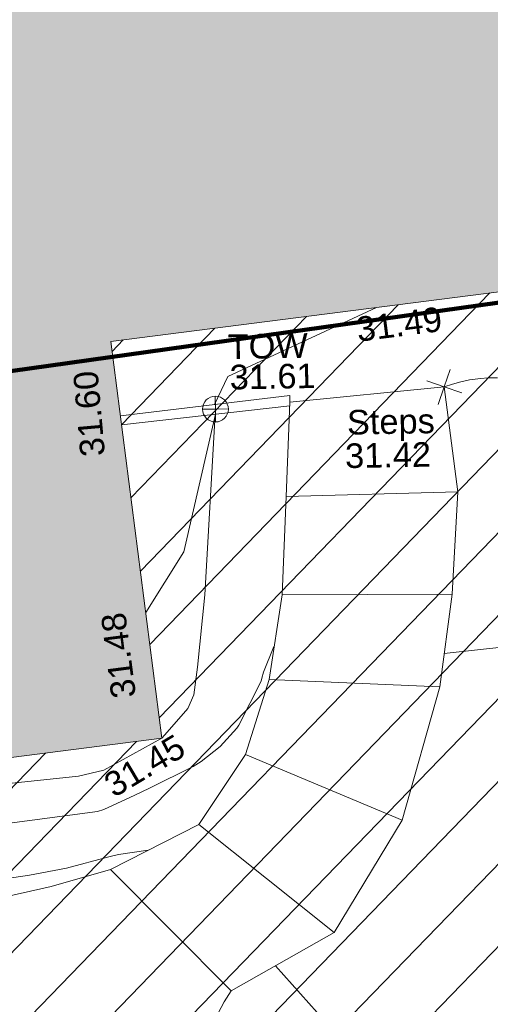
# Model space of a CAD drawing. Header units: millimetres. Extents: x -287732 to 520720, y -103372 to 287754.
# Tile 316 of 380: x 238464 to 245642, y 111216 to 126242. Entities that reach past the tile are written whole.
import ezdxf

# ---------------------------------------------------------------- set-up
doc = ezdxf.new("R2010")
doc.units = ezdxf.units.MM
doc.linetypes.add('IMPORT-HIDDEN2 _3_', pattern=[4762.5, 3175, -1587.5])
doc.linetypes.add('IMPORT-UG_ELEC_STREET LIGHTING_QLB2 _2_', pattern=[2700, 1500, -300.0000000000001, 0, -250, 150, -300.0000000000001, 0, -200])
for name, color, linetype, lineweight, true_color in [('00_TOPO_TOP_OF_WALL', 7, 'Continuous', 9, 0x666666), ('00_UAV_BUILDING_OUTLINE', 5, 'Continuous', 9, 0x0000ff), ('00_UAV_FOOTPATH', 7, 'Continuous', 9, 0xa50000), ('00_UAV_SLOPE_TOP', 40, 'Continuous', 9, 0xffbf00), ('00_UAV_STEPS', 7, 'Continuous', 9, 0x666666), ('00_UAV_TOP_OF_WALL', 7, 'Continuous', 9, 0x666666), ('00_UAV_WALL', 7, 'Continuous', 9, 0x7c00a5), ('01_DTM_CONTOUR_MNR', 7, 'Continuous', 9, 0xa5a552), ('12333-PUM-2D-U-0001-C01 - Rev2_REVIT IMPORT_dwg', 7, 'Continuous', 9, 0x767676), ('A_RHA_Line', 7, 'Continuous', 9, 0x00a600), ('PUM-CHAMBER EXTENTS', 6, 'IMPORT-HIDDEN2 _3_', 9, 0xff00ff)]:
    doc.layers.add(name, color=color, linetype=linetype, lineweight=lineweight, true_color=true_color)
doc.layers.add('A_RHA_Detail', color=7, linetype='Continuous', lineweight=9)
doc.styles.add('Swis721 Lt BT_2', font='swissl.ttf', dxfattribs={"height": 375})

# ---------------------------------------------------------------- blocks, each defined once
blk = doc.blocks.new('12333-PUM-2D-U-0001-C01 - Rev2_REVIT IMPORT_dwg_MSL_Node_Linework_1-2077247-Site Location Plan Proposed')
at = {"layer": '00_UAV_STEPS', "color": 254, "true_color": 0xcccccc, "flags": 128}
for points in [[(256.5421955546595, 704.8438894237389), (0, 0), (-704.8438894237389, 256.5421955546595)], [(704.8438894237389, -256.5421955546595), (0, 0), (-256.5421955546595, -704.8438894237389)]]:
    blk.add_lwpolyline(points, dxfattribs=at)
blk = doc.blocks.new('12333-PUM-2D-U-0001-C01 - Rev2_REVIT IMPORT_dwg_TOW-2077249-Site Location Plan Proposed')
at = {"layer": '00_TOPO_TOP_OF_WALL', "color": 254, "true_color": 0xcccccc, "flags": 128}
for points in [[(0, 525.0554400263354), (0, 0), (-525.0554401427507, 0)], [(525.0554401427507, 0), (0, 0), (0, -525.0554400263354)]]:
    blk.add_lwpolyline(points, dxfattribs=at)
at = {"layer": '00_TOPO_TOP_OF_WALL', "color": 254, "true_color": 0xcccccc}
blk.add_circle((0, 0), 525.0554401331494, dxfattribs=at)
blk = doc.blocks.new('12333-PUM-2D-U-0001-C01 - Rev2_REVIT IMPORT_dwg_MGS62954_T2_Galway_ITM_3d_Rev1-2077680-Site Location Plan Proposed')
at = {"layer": '00_UAV_FOOTPATH', "color": 254, "true_color": 0xcccccc, "flags": 128}
for points in [[(534145558.0830001, 725662608.0509999), (534145449.2815064, 725662443.9183617), (534145351.0006813, 725662273.277899)], [(534149779.7894892, 725671890.8749349), (534149647.3604454, 725671892.6223358), (534149515.0830001, 725671886.0510001), (534149483.6042022, 725671883.256283), (534149352.2379915, 725671866.4210899), (534149222.1880927, 725671841.3705641), (534149093.9677532, 725671808.203569), (534148968.0829999, 725671767.051)], [(534143750.083, 725664494.0510001), (534142838.7946016, 725664248.8224186), (534141999.0830001, 725664076.051), (534141065.0033631, 725663941.5934458), (534140124.3242592, 725663866.0525585), (534139180.7581191, 725663849.7264633), (534138813.7779952, 725663866.4470042), (534138238.0287673, 725663892.6795924), (534137988.0830001, 725663914.051)]]:
    blk.add_lwpolyline(points, dxfattribs=at)
at = {"layer": '00_UAV_SLOPE_TOP', "color": 254, "true_color": 0xcccccc, "flags": 128}
for points in [[(534145467.7202111, 725671410.0342509), (534145258.59, 725668660.9945), (534145129.59, 725667556.9945), (534145068.5900001, 725667137.9945), (534144970.5900001, 725666929.9944999), (534144650.7951443, 725666575.6746595), (534144567.2049743, 725666483.0601125)], [(534134363.0830001, 725670254.0510001), (534135358.5900002, 725669297.9944999), (534135602.5900002, 725668891.9945), (534135818.59, 725668343.9944999), (534136286.5900001, 725666840.9945), (534136660.1546111, 725665937.093559), (534136703.5900001, 725665831.9944999), (534136890.59, 725665553.9944999), (534137138.59, 725665390.9945), (534137434.59, 725665112.9945), (534137681.59, 725664828.9944999), (534137914.5900001, 725664642.9944999), (534138093.5900001, 725664609.9945), (534138274.59, 725664600.9944999), (534138504.59, 725664695.9945), (534138673.5900002, 725664991.9945), (534138822.59, 725665229.9945002), (534139216.59, 725665475.9944999), (534140247.5900001, 725665658.9945002), (534140673.0183083, 725665696.1283939), (534143283.59, 725665923.9945), (534143671.5900001, 725666011.9945), (534144567.2049743, 725666483.0601125)]]:
    blk.add_lwpolyline(points, dxfattribs=at)
at = {"layer": '00_UAV_STEPS', "color": 254, "true_color": 0xcccccc}
for p, q in [((534146525.083, 725670138.051), (534149148.0830001, 725670163.051)), ((534149035.0829999, 725668605.051), (534146442.083, 725668640.051)), ((534146218.0829999, 725667352.051), (534148820.0830001, 725667191.051)), ((534145838.0830001, 725666210.051), (534148210.0830001, 725665167.051)), ((534147144.0830001, 725663472.051), (534145106.083, 725665155.051))]:
    blk.add_line(p, q, dxfattribs=at)
at = {"layer": '00_UAV_STEPS', "color": 254, "true_color": 0xcccccc, "flags": 128}
blk.add_lwpolyline([(534148968.0829999, 725671767.051), (534149148.0830001, 725670163.051), (534149035.0829999, 725668605.051), (534148820.0830001, 725667191.051), (534148210.0830001, 725665167.051), (534147144.0830001, 725663472.051), (534145558.0830001, 725662608.0509999), (534143750.083, 725664494.051), (534145106.083, 725665155.051), (534145838.0830001, 725666210.051), (534146218.0829999, 725667352.051), (534146442.083, 725668640.051), (534146525.083, 725670138.051), (534146610.0830001, 725671573.0509999)], close=True, dxfattribs=at)
at = {"layer": '00_UAV_WALL', "color": 254, "true_color": 0xcccccc}
blk.add_line((534144036.850518, 725671272.3584529), (534146606.9196402, 725671519.6460423), dxfattribs=at)
at = {"layer": '00_UAV_WALL', "color": 254, "true_color": 0xcccccc, "flags": 128}
blk.add_lwpolyline([(534146610.0830001, 725671573.0509999), (534146610.0830001, 725671677.0510001), (534144021.1328675, 725671414.2946931)], dxfattribs=at)
at = {"layer": '01_DTM_CONTOUR_MNR', "color": 254, "true_color": 0xcccccc, "flags": 128}
for points in [[(534147957.772421, 725672997.8300449), (534145668.9781192, 725671982.0992756), (534145460.0000001, 725671560.0000002)], [(534145470.0645303, 725671410.2598172), (534144951.1130158, 725669320.8155977), (534144354.2027121, 725668406.5499008)], [(534159861.7166452, 725666569.9975564), (534159562.6738864, 725666570.4232731), (534157664.8916364, 725666863.1578174), (534156773.0812586, 725667068.824098), (534155570.0000001, 725667830.0000001), (534155485, 725668612.0000001), (534155367.1296297, 725668789.264706), (534155320.0000001, 725668860), (534155151.9586477, 725668690.2654374), (534155094.943383, 725668658.9667375), (534154965.7526883, 725668597.1438172), (534154809.9020809, 725668527.3255817), (534154020.0000001, 725668220.0000001), (534152229.5774648, 725668009.0977113), (534148897.432928, 725667699.7616888)], [(534146304.6338745, 725667849.7185285), (534146300.0000001, 725667850), (534146135.5651901, 725667465.2183346), (534146108.5396985, 725667371.4740031), (534146094.782811, 725667327.1342527), (534145743.5957382, 725666659.9662558), (534145713.707866, 725666615.6492525), (534145456.407417, 725666338.8279086), (534145161.8054268, 725666116.7449903), (534145036.7715718, 725666041.9528327), (534144363.5542696, 725665723.0323217), (534144142.1398399, 725665620.297275), (534143662.5773901, 725665408.768598), (534143563.790668, 725665382.2913663), (534141140.961748, 725665104.7964967)], [(534144332.2362667, 725664777.8292518), (534144330.0000001, 725664780.0000001), (534143876.3851478, 725664719.7911779), (534143725.0894566, 725664686.5165106), (534143076.1906029, 725664523.6354544), (534142514.402981, 725664427.0670717), (534141446.2605351, 725664287.2656099), (534140777.1199266, 725664215.8521622), (534140149.5045303, 725664158.4887409), (534139922.1112133, 725664143.4463236), (534139300.1500601, 725664090.3001201), (534139154.2837176, 725664033.2285118), (534139082.9754654, 725663982.9595475), (534138933.2102071, 725663952.1199144), (534138386.3238301, 725663971.2910167), (534138126.9526132, 725664006.0223181), (534137942.9202733, 725664043.9961452), (534137796.2382493, 725664080.9662508), (534136813.6946144, 725664301.4147083)], [(534155600.3704773, 725662360.5574038), (534155090, 725662320.0000002), (534155155.4436451, 725662827.8457236), (534155210.0000001, 725663240), (534154540.1104198, 725663262.3625735), (534153800.0000001, 725663410.0000001), (534152736.0149263, 725662863.2580627), (534151997.5686257, 725662350.76984), (534151835.6200876, 725662233.493775), (534151692.9180681, 725662135.6343424), (534151587.490874, 725662047.117034), (534151513.2911025, 725661964.6505197), (534151437.4084757, 725661897.3853643), (534151373.3977595, 725661862.9767495), (534150485.9642027, 725661496.5906581), (534150222.3179615, 725661515.663021), (534150099.362927, 725661558.7437536), (534149822.1170736, 725661622.5022157), (534149594.0496541, 725661658.2295483), (534147286.4025748, 725661957.1733944), (534146988.3186712, 725662112.4521062), (534146240.2718863, 725662979.6847942)]]:
    blk.add_lwpolyline(points, dxfattribs=at)
at = {"xscale": 0.375, "yscale": 0.375, "zscale": 0.375}
for name, p in [('12333-PUM-2D-U-0001-C01 - Rev2_REVIT IMPORT_dwg_MSL_Node_Linework_1-2077247-Site Location Plan Proposed', (534148968.0829999, 725671767.051)), ('12333-PUM-2D-U-0001-C01 - Rev2_REVIT IMPORT_dwg_TOW-2077249-Site Location Plan Proposed', (534145472.0830001, 725671490.0509999))]:
    blk.add_blockref(name, p, dxfattribs=at)
at = {"layer": '00_UAV_BUILDING_OUTLINE', "color": 251, "true_color": 0x666666, "char_height": 375, "width": 1495.902363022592, "attachment_point": 1, "line_spacing_factor": 1.005061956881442, "style": 'Swis721 Lt BT_2'}
for s, insert, rotation in [('31.49', (534147624.0442718, 725672851.3135877), 6.31904005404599), ('31.60', (534143402.5146505, 725670785.3815196), 94.04020667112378), ('31.48', (534143812.8972785, 725667083.8220745), 96.31904005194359)]:
    blk.add_mtext(s, dxfattribs=dict(at, insert=insert, rotation=rotation))
at = {"layer": '00_UAV_SLOPE_TOP', "color": 251, "true_color": 0x666666, "insert": (534143633.9440452, 725665905.7778926), "char_height": 375, "width": 1495.902363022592, "attachment_point": 1, "rotation": 29.801832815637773, "line_spacing_factor": 1.005061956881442, "style": 'Swis721 Lt BT_2'}
blk.add_mtext('31.45', dxfattribs=at)
at = {"layer": '00_UAV_STEPS', "char_height": 375, "attachment_point": 1, "line_spacing_factor": 1.005061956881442, "style": 'Swis721 Lt BT_2'}
for s, insert, width in [('Steps', (534147473.9862643, 725671439.7588787), 1552.889119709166), ('31.42', (534147436.4668434, 725670929.6373713), 1495.902363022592)]:
    blk.add_mtext(s, dxfattribs=dict(at, insert=insert, width=width))
at = {"layer": '00_UAV_TOP_OF_WALL', "char_height": 375, "attachment_point": 1, "line_spacing_factor": 1.005061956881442, "style": 'Swis721 Lt BT_2'}
for s, insert, width in [('TOW', (534145675.4794223, 725672624.1966618), 1343.937678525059), ('31.61', (534145697.9413295, 725672160.3487393), 1495.902363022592)]:
    blk.add_mtext(s, dxfattribs=dict(at, insert=insert, width=width))
blk = doc.blocks.new('12333-PUM-2D-U-0001-C01 - Rev2_REVIT IMPORT_dwg-1620468-Site Location Plan Proposed')
at = {"layer": 'PUM-CHAMBER EXTENTS', "true_color": 0xfff4d4}
h = blk.add_hatch(dxfattribs=at)
h.set_pattern_fill('FP_14', style=0, pattern_type=2)
h.set_pattern_definition([(45, (-533641079.65, -725615854.3560001), (-618.7184335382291, 618.7184335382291), [])])
h.paths.add_polyline_path([(486377.3501529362, 27208.64382130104), (517415.3501528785, 30952.6438213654), (516341.8313309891, 58191.46038823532), (502815.940048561, 56693.63832639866), (503487.5551271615, 50628.70393428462), (496266.2910908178, 49829.0399146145), (495594.5673347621, 55894.95570471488), (481449.064816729, 54328.51950435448), (484521.5190358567, 37421.10226281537)])
blk.add_blockref('12333-PUM-2D-U-0001-C01 - Rev2_REVIT IMPORT_dwg_MGS62954_T2_Galway_ITM_3d_Rev1-2077680-Site Location Plan Proposed', (-533641079.6498471, -725615854.3561786))

msp = doc.modelspace()

# ---------------------------------------------------------------- hatches: boundary and pattern name
at = {"layer": 'A_RHA_Detail', "true_color": 0xc0c0c0}
h = msp.add_hatch(color=9, dxfattribs=at)
h.paths.add_polyline_path([(-80880.60083809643, -68502.79057078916), (-80400.865924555, -68483.41509113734), (-80400.865924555, -62984.64684185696), (-24474.85765177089, -63009.32043784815), (-24456.14471271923, -50840.30023858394), (-36622.55041039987, -50831.65104353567), (-36622.55041039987, -44228.57792613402), (-50959.0526582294, -44218.38599194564), (-50959.0526582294, -42573.78171514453), (-54563.9325804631, -42571.21897729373), (-54565.69773352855, -45054.17447474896), (-92408.82109321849, -45027.27149621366), (-92411.78875845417, -49201.74309222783), (-100061.9988811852, -49201.74309222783), (-100052.2214449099, -64852.82557838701), (-86120.90825229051, -64852.82557838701), (-86092.1662649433, -62957.90041523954), (-84861.10047608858, -62957.90041523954), (-84854.79052929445, -68240.109737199), (-80870.60226892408, -68240.10973722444)])
h.paths.add_polyline_path([(-137238.9269902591, -68461.9384092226), (-132719.7426408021, -68433.0633692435), (-132847.0731201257, -62850.04282283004), (-130454.6837966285, -62916.63108078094), (-130498.2830220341, -61355.85393642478), (-117581.136331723, -61423.42893438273), (-117492.3908565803, -49183.91309190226), (-125136.5200282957, -49178.47881952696), (-125133.572703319, -45032.61887136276), (-163007.1824077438, -45005.6942194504), (-163007.1824076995, -44090.2963411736), (-163123.8521269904, -44090.21339942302), (-163122.6389897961, -42383.75184302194), (-166563.8543419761, -42383.75184298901), (-166565.034908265, -44044.39824208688), (-193158.4656786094, -44025.49275805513), (-193195.152889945, -62863.65652504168), (-137269.7106414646, -62916.63108078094), (-137254.3708868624, -65679.90523788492)])
h.paths.add_polyline_path([(120310.9497607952, -32334.28230164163), (120312.4652266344, -31610.73011961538), (133451.2244789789, -31638.24899384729), (133469.2230092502, -19717.98315780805), (121295.7536929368, -19692.48606430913), (121319.8434528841, -8190.941560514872), (112277.0825930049, -8172.001674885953), (112263.1770823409, -14811.1234547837), (78285.85310969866, -14739.95861438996), (78292.82277619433, -8167.077575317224), (75241.99098605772, -8160.673431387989), (69355.76844233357, -8152.931592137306), (69353.6659720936, -9156.74635762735), (68372.60878945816, -9154.691552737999), (68372.60878945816, -13705.52853215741), (69333.7233474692, -13707.54156770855), (69325.07112547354, -16249.53369228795), (66623.4489111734, -16249.53369228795), (66619.79243935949, -17995.29925530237), (65989.07757494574, -17995.2992552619), (65985.44262772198, -19730.78799483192), (57152.23993377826, -19712.28702421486), (57127.42535098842, -31559.89463417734), (70277.87165424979, -31587.43801817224), (70277.87165431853, -32271.7414715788), (78263.96947909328, -32285.12944888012), (78266.62661740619, -31019.79372153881), (112335.8856506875, -31091.15111860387), (112335.8856506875, -32317.57330553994), (119781.4233959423, -32333.17321913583)])
h.paths.add_polyline_path([(7503.717409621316, -1791.439263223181), (15482.43097392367, -674.0213231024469), (15484.0826588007, 148.1327206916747), (56188.28042539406, 205.5276654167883), (56155.84326007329, 14338.3166313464), (18016.62665935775, 14236.48149539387), (17967.9025208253, 34313.18372071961), (21727.10644863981, 34324.0692624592), (21708.90974962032, 40608.10218321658), (18009.66447159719, 40608.10218321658), (17995.54603706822, 45483.75063442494), (9770.084204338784, 45420.6329473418), (3966.213879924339, 45446.76585222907), (3984.771235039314, 14176.56786832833), (1023.062455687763, 14176.56786837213), (-276.5134647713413, 14190.52623461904), (-231.6790044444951, 5968.135265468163), (-226.4491536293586, 193.7444677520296), (553.0869992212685, 183.4716499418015), (7477.609307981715, 143.2867586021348), (7488.638446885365, -674.0213231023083)])
h.paths.add_polyline_path([(77755.59663317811, 53.47451145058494), (77729.51881611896, 1699.844979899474), (94464.47132486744, 1659.976083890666), (94606.37913471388, 17991.390236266), (88810.4190114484, 18015.03260816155), (88799.89418497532, 14436.74271609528), (69413.88950349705, 14457.8773889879), (69377.35724448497, 99.62816357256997), (75241.99098605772, 67.32134432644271)])
h.paths.add_polyline_path([(61252.12079701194, 46453.95617366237), (105774.7348988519, 46472.68783506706), (105768.2642198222, 61852.61234306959), (92285.13876309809, 61852.61234306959), (92308.59670399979, 65784.30757140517), (96107.4668000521, 65767.60445243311), (96059.68081117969, 75209.20847378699), (101084.8427276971, 75071.88872764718), (104988.0046543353, 74765.36560406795), (108403.6894220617, 74363.8408943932), (112009.2703903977, 73787.25420861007), (115645.3524815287, 73049.69667206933), (116890.8108051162, 72761.69136252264), (120208.9929833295, 71893.18353872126), (120865.241739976, 71703.68484519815), (124135.6329506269, 70669.67317906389), (127435.6253142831, 69480.50055823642), (127820.4368670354, 69394.93141813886), (128274.3081769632, 69331.69585753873), (128731.8791144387, 69306.66104516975), (129189.9401488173, 69320.00258290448), (129645.2782985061, 69371.62688826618), (130094.6997111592, 69461.17185603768), (130535.0520071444, 69588.00939074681), (130963.246434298, 69751.24981927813), (131376.2795165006, 69949.74812590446), (131771.2541232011, 70182.11198903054), (132162.5575600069, 70460.5404660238), (132496.0921583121, 70741.69081113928), (132820.871367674, 71064.98072578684), (133117.4593294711, 71414.31364272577), (133383.77568926, 71787.23923950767), (133616.5473239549, 72178.5372844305), (133817.1647262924, 72590.54524898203), (133982.6025969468, 73017.89547513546), (134111.7005086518, 73457.59040801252), (134203.5529320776, 73906.54590458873), (134257.5155883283, 74361.61286216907), (134272.5462649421, 74819.5993153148), (134250.5259875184, 75277.29281745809), (134189.6227572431, 75731.48297747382), (134090.9274700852, 76178.98397757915), (133955.1324028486, 76616.65691993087), (133783.1900598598, 77041.43184345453), (133576.3064937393, 77450.32925647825), (133335.932843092, 77840.48103920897), (133063.7551572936, 78209.15055532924), (132761.6825665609, 78553.75185442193), (132431.8338935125, 78871.8678050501), (132076.5227905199, 79161.26705197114), (131698.2415080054, 79419.91966861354), (131299.6434187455, 79646.01139197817), (131093.5942456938, 79746.34209763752), (132146.0467355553, 83110.22226145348), (122787.7632953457, 86282.54285518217), (121604.3555412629, 82800.3591886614), (117095.9864227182, 83870.84033785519), (116841.9598400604, 83526.35449572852), (116120.5435466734, 91221.93611972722), (110237.7341284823, 91274.27491021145), (110194.3680786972, 90435.39030214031), (104988.0046543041, 90486.49901390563), (104973.2761846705, 94309.82427956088), (103746.1314668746, 94309.8242795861), (103839.9937121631, 122852.1474271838), (96365.09202306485, 122931.9599470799), (96350.3400238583, 123952.4168585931), (104555.5505249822, 123902.1925226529), (104607.3234458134, 120248.5396156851), (125502.5015002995, 120134.1933400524), (125662.0200253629, 137657.3796882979), (114479.5865733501, 137699.2256881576), (114382.306264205, 129149.9458158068), (104644.159003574, 129187.9975073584), (104577.9931702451, 126217.3903144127), (101184.4926406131, 126159.1566967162), (101264.6166812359, 135959.2655565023), (89967.23178808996, 135988.8856164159), (89927.63362986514, 125823.6463181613), (93630.53562302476, 125840.7948842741), (93580.65688892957, 122931.9599470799), (88697.38835376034, 122904.7310126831), (88679.3898954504, 95739.09143775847), (86378.25848996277, 95739.09143775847), (86378.18187189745, 96178.1008337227), (83279.50743284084, 96200.92083327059), (83273.62493422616, 95735.74732133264), (70169.67509619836, 95733.22421950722), (70166.26842742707, 96272.07409347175), (66674.99731294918, 96257.14073655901), (66654.74538556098, 95755.71092136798), (65784.77231079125, 95755.71092136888), (65887.65094984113, 117470.630565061), (53473.3427162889, 117487.9046429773), (53434.44066309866, 98570.46349063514), (40649.41626916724, 98570.46349063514), (40610.16711559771, 94406.01479078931), (38853.82372868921, 94410.36303440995), (38848.65589191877, 89463.65332729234), (40612.46601912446, 89518.45976927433), (40665.38257362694, 86257.73741128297), (38372.19584460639, 86305.72309285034), (38369.79374539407, 76901.0507917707), (50937.9512507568, 76944.40198294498), (50922.88567286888, 74598.78180889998), (56484.9061132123, 74588.85093771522), (56484.9061132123, 75194.85181995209), (92465.4037153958, 75233.0258166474), (92645.92783662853, 71766.64845094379), (89810.55521366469, 69362.83965827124), (85313.16173974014, 69360.94750420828), (85313.16173974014, 66907.4050808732), (75210.14498263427, 66903.15451589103), (75210.14498263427, 63815.70944550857), (70819.40014309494, 63815.70999200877), (70819.21601505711, 64253.35708059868), (69456.83415683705, 64253.35708059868), (69455.7195737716, 66901.99623166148), (61303.32856759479, 66898.5668068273), (61304.56054988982, 63970.32021231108), (70500.41048208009, 63970.32021219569), (70500.4088543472, 61852.59006207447), (61245.6438848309, 61848.69637488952), (61252.03558504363, 46656.49344428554)])
h.paths.add_polyline_path([(-17153.16561239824, 48569.32684293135), (-17153.16561224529, 60770.38083685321), (-29362.88357759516, 60774.70428694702), (-29362.88357759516, 67399.20394580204), (-43507.24466814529, 67405.01911303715), (-43488.5313307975, 69093.07334175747), (-45766.41866231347, 69109.32868388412), (-45794.3462003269, 67405.01911303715), (-47272.11273194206, 67404.2124544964), (-47272.44887633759, 66454.91798908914), (-86004.56386332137, 66468.63299519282), (-86006.66970787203, 60521.58362721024), (-92662.87722510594, 60521.58362721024), (-92665.2138765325, 50184.35611932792), (-79752.0168396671, 50179.78309939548), (-79752.016597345, 48591.4932381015), (-17157.7163123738, 48569.32845417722)])
h.paths.add_polyline_path([(-201056.4185878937, 48628.75479108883), (-138377.9751621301, 48634.64535779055), (-138377.9751621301, 50133.28201003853), (-125467.710581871, 50134.49626164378), (-125468.6909603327, 60566.1903686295), (-132186.8595614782, 60565.86652591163), (-132187.4203588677, 66533.0197876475), (-170643.3098734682, 66805.61809689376), (-170643.3098732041, 67738.78475848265), (-200340.0100486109, 67488.93693764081), (-200348.7171487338, 60827.78025104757), (-201057.5650552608, 60827.71357558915), (-201056.6510294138, 51102.04313372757)])
h.paths.add_polyline_path([(-240051.5126725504, 54769.19491160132), (-239444.490259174, 54811.10754483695), (-239186.5396223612, 54841.92927608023), (-238764.8191577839, 54940.98166103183), (-238382.4735933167, 55122.46891388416), (-237990.3402229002, 55354.87497234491), (-237269.2031023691, 55936.21515020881), (-237032.4836384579, 56225.56611516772), (-236793.0039602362, 56569.31473944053), (-236554.5880578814, 57004.26389721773), (-236432.7219585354, 57267.46508908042), (-236300.081527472, 57753.26238983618), (-236250.7285154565, 58017.17885684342), (-236235.6490609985, 58516.21786804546), (-236233.2538429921, 58987.85640053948), (-236213.7029795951, 59823.48083769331), (-236363.8287855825, 59820.86038205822), (-236634.0279869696, 60698.06075827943), (-236391.9547756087, 61432.19726339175), (-236225.4740089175, 61435.10319600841), (-236201.6036569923, 62637.68779596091), (-232563.5271750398, 62639.28734435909), (-232563.5271750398, 63049.03842404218), (-232732.1945866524, 63049.15302218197), (-232860.1521277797, 63457.95890274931), (-232731.606808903, 63914.24862697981), (-232560.8209656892, 63914.24862697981), (-232515.1276847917, 70598.00033009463), (-240628.6947849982, 70598.85496273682), (-240629.7923196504, 72350.98321577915), (-246412.6011212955, 72347.36085933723), (-246412.6011212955, 70616.45923936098), (-254449.5805725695, 70618.60952619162), (-254454.637144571, 70754.06491720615), (-254469.7140363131, 73191.66276250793), (-263883.2532625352, 73267.83063688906), (-263902.4181505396, 68260.74348553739), (-263714.8217520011, 68259.82096572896), (-263552.9672900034, 67819.65434396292), (-263719.0883117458, 67392.2068408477), (-263913.6298699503, 67392.20684284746), (-263956.7001913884, 58633.76423459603), (-260181.1963171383, 58611.22607638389), (-260192.3146983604, 56354.25111579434), (-257184.684388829, 56339.46086021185), (-257213.4419957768, 57092.93866021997), (-257338.5163846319, 57093.27331223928), (-257471.0109294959, 57531.74572308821), (-257338.5163845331, 58062.22513696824), (-257203.4956297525, 58064.06881289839), (-257173.5751889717, 58598.54056692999), (-256478.2273617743, 58575.27357994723), (-256478.2273617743, 58788.51859473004), (-256013.0091299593, 58911.92701534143), (-255397.0786664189, 58780.99767617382), (-255397.0786664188, 58595.982422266), (-243809.885361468, 58585.92793201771), (-243805.3570672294, 58352.04527760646), (-243740.939469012, 57884.52572680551), (-243619.0830608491, 57421.84877545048), (-243424.3877545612, 56943.65915412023), (-243247.1437899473, 56608.24157713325), (-243003.0710579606, 56249.99021479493), (-242732.2093200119, 55932.75703082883), (-242371.7230178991, 55603.12658811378), (-242141.255125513, 55424.88676767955), (-241804.9643037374, 55216.88439822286), (-241529.4640827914, 55077.02869055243), (-241100.6275144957, 54917.18295003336), (-240836.2134980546, 54840.82833176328), (-240453.4486195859, 54788.60784130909), (-240218.9578693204, 54777.28227442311)])
h.paths.add_polyline_path([(40276.69022552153, 59895.36417752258), (40328.62676029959, 69196.9439153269), (36588.99968785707, 69217.8245910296), (36619.46637569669, 74674.25962428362), (32264.36460078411, 74687.02318924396), (32233.48293867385, 69156.26826306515), (11916.69390495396, 69269.70959686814), (11966.66200111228, 78218.75165974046), (29087.509017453, 78123.15526808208), (29143.44567205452, 88141.1370047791), (15719.348796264, 88216.09212953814), (15732.60379610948, 90589.9978889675), (4594.294101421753, 90652.19003489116), (4525.129359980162, 78265.12250449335), (10096.76365553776, 78234.01258731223), (10077.43887221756, 74773.03821910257), (4547.641142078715, 74803.91453678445), (4465.579974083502, 60107.1600234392), (19125.89094760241, 60025.30234268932), (19139.86249374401, 62527.53804644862), (31738.59196305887, 62457.19146404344), (31724.55430858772, 59943.11609815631), (38369.79364225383, 59906.01157293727)])
h.paths.add_polyline_path([(-246083.0241259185, 72334.29150213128), (-246083.0594797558, 72334.30275087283), (-246208.2905500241, 72334.29150213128)])
h.paths.add_polyline_path([(-114575.3004830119, 112178.0758695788), (-114575.3246435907, 112178.0758695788), (-114707.2752166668, 115801.5811617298)])
h.paths.add_polyline_path([(-154699.9178765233, 101760.4080976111), (-114382.050333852, 101776.0542914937), (-114382.050333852, 106926.9360164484), (-113755.641395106, 106927.1792101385), (-113757.5507412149, 111847.2721531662), (-114431.6837526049, 111847.2721531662), (-114431.8097758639, 112178.0758695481), (-114575.3004830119, 112178.0758695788), (-114578.9984943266, 121707.2390833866), (-123056.9849702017, 121707.2390833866), (-123068.8201032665, 156452.7036899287), (-119381.2340625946, 156454.1348067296), (-119381.2340625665, 160165.8597952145), (-115501.031452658, 160167.3662801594), (-115503.3750945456, 166206.5793118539), (-132411.7987151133, 166599.6604729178), (-132411.8243278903, 166665.6603411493), (-135275.0124468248, 166664.5490317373), (-135275.0124468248, 166628.1883101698), (-135911.3205076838, 166628.1944502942), (-135911.3479256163, 166352.1604668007), (-152521.1633846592, 166345.7146753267), (-152518.3680955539, 159142.6836790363), (-150699.3133726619, 159117.9265656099), (-150758.5477087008, 122560.691203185), (-151059.2005266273, 122560.691203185), (-151061.0981347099, 121302.4374932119), (-154138.3148337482, 121372.6012653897), (-154138.3148337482, 121865.1834517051), (-154704.3888425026, 121867.2611370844), (-154688.5451973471, 119352.3937021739), (-154745.5933227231, 119352.3715636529), (-154745.5763474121, 118722.1532660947), (-160794.1544526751, 118748.7442832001), (-160794.1544526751, 119410.5425977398), (-163852.1622693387, 119422.408321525), (-163855.0715294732, 118762.2003111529), (-167568.6765459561, 118778.5256058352), (-166634.6619849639, 124395.1277019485), (-166930.050559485, 124500.0918161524), (-167568.6765459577, 124707.6250903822), (-168028.2173235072, 124841.3808647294), (-168630.5006276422, 124991.3056740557), (-169238.2056069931, 125117.4693074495), (-169850.3952285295, 125219.6772876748), (-170466.1255403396, 125297.7720169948), (-171089.11025998, 125351.8553033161), (-171704.4065937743, 125381.1774255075), (-172325.0479971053, 125386.3595015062), (-172782.2248668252, 125374.5832362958), (-173401.7764235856, 125337.4554476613), (-174109.844898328, 125263.4341236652), (-174634.1213722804, 125190.4100126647), (-175245.0145766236, 125080.719099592), (-176047.1958093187, 124895.7675260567), (-176665.4852587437, 124724.7228134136), (-177045.3001228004, 124609.1129151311), (-177631.5127792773, 124405.2077276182), (-176665.4852586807, 118818.5158794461), (-177558.9402083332, 118822.4435768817), (-177662.2853368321, 125263.4341236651), (-176365.3912351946, 126542.9270807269), (-159462.2970490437, 126319.910391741), (-157057.7396790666, 128609.0850976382), (-157060.6673204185, 136153.1661957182), (-158638.8016610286, 137740.2441626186), (-159352.3735831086, 137740.2441626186), (-161634.4140634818, 140201.1078539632), (-168727.9404945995, 140256.8191146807), (-171035.0401161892, 137942.8847305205), (-174184.1459014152, 137942.8847305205), (-176460.1167434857, 140292.2858551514), (-177341.6856934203, 140292.2858551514), (-177341.7113613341, 140358.4281613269), (-183428.5803825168, 140356.0660244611), (-185921.6385985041, 137917.4639994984), (-185921.6385985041, 131757.3091155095), (-186906.8767412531, 131756.9267733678), (-187725.3914540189, 130809.9989183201), (-187724.058890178, 127376.1828148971), (-186481.0281350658, 126304.5577463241), (-186479.4846754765, 122327.2959175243), (-185176.2828158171, 121059.4673825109), (-180304.1129154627, 121059.4673824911), (-180304.1136492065, 118802.0484409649), (-193555.3706955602, 118802.0484409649), (-193555.368699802, 133117.8341649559), (-192593.6442938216, 133118.2073819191), (-192593.6442938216, 134200.8158367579), (-192224.6284783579, 134200.9592041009), (-192225.5653014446, 136615.0101267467), (-192595.0012460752, 136615.0101267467), (-192595.4357332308, 137734.4745165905), (-193589.2709668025, 137734.4746851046), (-193589.2685988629, 147474.570583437), (-193163.2062206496, 147492.8644732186), (-192765.7252967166, 147531.087133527), (-192359.9383250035, 147589.5931622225), (-192199.8207947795, 147616.5827294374), (-191882.7548926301, 147682.9245600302), (-191568.5380070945, 147761.6632019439), (-191257.654638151, 147852.677242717), (-190828.6072909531, 148002.2045655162), (-190647.7999969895, 148070.9514233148), (-190349.7690789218, 148197.8750094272), (-190056.9509284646, 148336.4013817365), (-189769.797051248, 148486.3169427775), (-189405.3590254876, 148698.0567944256), (-189132.906026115, 148873.2749095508), (-188867.542109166, 149059.0543929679), (-188609.6764469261, 149255.1087866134), (-188354.9814055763, 149465.3525772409), (-188079.6339208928, 149713.879248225), (-187884.9836199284, 149901.8220103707), (-187545.928247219, 150265.8040604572), (-187446.29984479, 150378.3960832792), (-187241.3270201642, 150629.2310214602), (-187046.3599558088, 150887.9197697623), (-186861.6992771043, 151154.0634500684), (-186546.1373636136, 151669.829875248), (-186524.4196769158, 151707.0632450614), (-163675.2898318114, 151669.829875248), (-163687.5843045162, 148134.07679455), (-157303.6541541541, 148136.492106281), (-157303.6541541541, 155759.91501608), (-157557.4317586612, 155765.0384228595), (-157555.9168973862, 166678.0466575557), (-187009.2021991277, 166699.7464767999), (-187013.0952111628, 162054.4009359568), (-188707.17754695, 162044.5925187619), (-188705.9961892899, 155021.5333641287), (-188737.9999316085, 154650.5326604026), (-188799.0133969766, 154283.1866125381), (-188857.2045401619, 154035.4341107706), (-188966.1106131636, 153679.3368924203), (-189102.6200311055, 153332.8820747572), (-189265.8911675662, 152998.2056672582), (-189454.9174011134, 152677.371060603), (-189645.2484685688, 152421.3220123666), (-189916.9563410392, 152104.2450531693), (-190212.7041973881, 151809.4634871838), (-190530.6686598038, 151538.7947471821), (-190868.8893671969, 151293.9075915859), (-191225.281078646, 151076.3118324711), (-191597.6465194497, 150887.3490191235), (-192092.8415776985, 150682.5621956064), (-192519.2468154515, 150561.8451365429), (-192903.8930791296, 150482.240889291), (-193187.215491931, 150440.8868273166), (-193594.1866364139, 150407.1257787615), (-193594.5952989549, 151459.9895227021), (-205369.2399268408, 151455.4201247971), (-205354.4523517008, 113350.0822379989), (-207187.1580384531, 113349.3710182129), (-207184.3024929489, 105991.0636522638), (-205312.8748221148, 105991.1901500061), (-205311.2362476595, 101769.6553082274), (-175488.6451201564, 101781.2285901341), (-175488.6451201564, 110889.6985621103), (-154703.4627663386, 110897.5679794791), (-154700.2792295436, 102691.5597281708)])
h.paths.add_polyline_path([(193735.9435693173, 113047.8274774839), (208865.0938716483, 114991.0266430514), (208976.1154123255, 114126.6471160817), (216447.8967332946, 115086.3281915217), (216038.7305308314, 118271.9702413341), (232648.5073383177, 120405.3421626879), (233425.993615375, 114352.0734369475), (240632.2017567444, 115277.6440988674), (239854.8412683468, 121329.9334727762), (256406.8682407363, 123455.8879629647), (257091.7572256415, 118089.1198988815), (264572.2871227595, 119040.8180953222), (261877.8350555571, 138524.7609215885), (259178.7147038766, 138221.6086035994), (259197.3483655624, 137439.0084132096), (254686.1480587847, 136897.0007612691), (255412.6810205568, 131314.8303176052), (240852.7447969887, 129522.4514056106), (239771.0426543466, 137918.8519126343), (240649.5822431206, 138010.1984551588), (240062.3063116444, 142776.6750342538), (239165.7694642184, 142685.0143484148), (237630.9646614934, 151018.3171732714), (266172.8791088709, 154560.7889781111), (271297.1876944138, 142612.4006970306), (276531.7397502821, 144861.098714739), (274941.5029779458, 148527.9037281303), (302074.5307653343, 160134.9084326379), (300215.9323773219, 164320.1841173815), (301528.1613272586, 164907.0997989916), (300405.1237791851, 167477.8916353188), (299016.6944531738, 166945.7181824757), (295626.7488506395, 174518.754428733), (294333.0289184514, 177537.1551681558), (287288.8475947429, 174518.754428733), (289427.6893504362, 169661.0163463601), (272956.7816584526, 162557.1203578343), (271943.2187787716, 164897.4305293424), (267016.3118217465, 162764.0369715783), (268502.3094164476, 159357.0430143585), (265200.4029574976, 157946.4096681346), (226856.416695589, 153146.7821792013), (227510.3041274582, 148852.0205334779), (228280.9873165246, 141179.0007483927), (227302.3544112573, 141050.281300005), (227895.3788235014, 136433.1758633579), (228748.5501749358, 136523.8855003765), (229602.3077302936, 128023.7667641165), (217691.2359889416, 126493.8999679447), (217642.3600127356, 126874.433267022), (215138.5007311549, 126552.8357430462), (215194.9980427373, 126112.965074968), (215015.6132226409, 126089.924757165), (214840.9672575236, 127449.66446064), (192258.7012018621, 124549.1816390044), (193486.3576426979, 114991.0266430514)])
h.paths.add_polyline_path([(-78076.24187439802, 117605.5188722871), (-78076.23951902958, 117610.0871211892), (-78070.318122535, 129485.7330792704), (-74723.15926543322, 129478.385255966), (-74723.15926543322, 125435.7860624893), (-48015.64546086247, 125380.0246061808), (-47996.55031653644, 135872.5822179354), (-61198.15919578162, 135901.5630078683), (-74714.72264144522, 135923.5088764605), (-74723.6287602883, 131865.2975510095), (-78070.318122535, 131872.642169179), (-78062.97909487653, 149549.7689430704), (-58292.26570492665, 149541.5607197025), (-58292.26570491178, 148946.2407608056), (-37707.70924046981, 148937.6946533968), (-37703.30827430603, 159740.0672041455), (-44148.26955755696, 159742.7429641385), (-44148.26955755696, 162961.3319174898), (-49829.95437583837, 162961.3319174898), (-49830.92144130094, 160632.0129326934), (-78494.09026625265, 160643.9130440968), (-78494.09026625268, 161615.1537738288), (-78739.225852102, 161615.2555472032), (-78691.7919454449, 168187.9195488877), (-90844.57645036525, 168126.8149079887), (-90962.52567694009, 152686.7636277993), (-89064.97866809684, 152685.9758215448), (-89079.54115380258, 117610.0871211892), (-78374.80218507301, 117605.6428258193)])
h.paths.add_polyline_path([(69254.82576126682, 129235.9722870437), (69259.97086178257, 136167.789247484), (86068.0992678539, 136131.0235193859), (86008.66431381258, 164703.3084147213), (58789.63167882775, 164723.511581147), (58789.63167882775, 170119.2062865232), (54460.1632489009, 170122.4198087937), (54457.21717773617, 166153.279245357), (47042.2151650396, 166158.7829869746), (47041.10931533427, 164668.9097040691), (39173.27935198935, 164674.7495545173), (39172.83712618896, 164078.9539098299), (17014.87910992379, 164095.4005254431), (17002.38841206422, 147267.1142245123), (12659.63471563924, 147267.1142245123), (12653.60087534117, 139137.9291796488), (17031.41608901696, 139134.6797717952), (17024.5879174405, 129935.3194463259), (39191.34773726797, 129918.8662983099), (39191.34773726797, 129258.2867272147), (69014.0340609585, 129236.1510132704)])
h.paths.add_polyline_path([(39265.62356917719, 139467.8223435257), (33050.91021530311, 139484.1586867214), (33087.56357182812, 153427.9220784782), (39277.60130889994, 153411.6505991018), (39277.60130890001, 152830.3127277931), (43058.29603858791, 152820.3745823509), (43024.83899408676, 140092.5601633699), (39267.2657899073, 140092.5601633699)])
h.paths.add_polyline_path([(1979.548949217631, 189123.2414339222), (18699.10403225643, 189180.0465563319), (18678.46874730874, 195253.6675675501), (24349.02704561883, 195272.9334348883), (24334.96888372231, 199550.7690688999), (28829.78348974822, 199566.0403168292), (28798.3577216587, 208815.6446464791), (24334.949615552, 208806.151404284), (24333.90624841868, 209113.2475694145), (16811.59093053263, 209087.6903002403), (16806.58456499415, 208843.5909093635), (6772.293057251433, 208809.4991440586), (6797.166076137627, 201488.5780549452), (-8471.058649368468, 201436.7038490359), (-8471.058649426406, 200429.0172028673), (-11856.09020770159, 200417.5164702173), (-11823.72827009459, 190892.3684138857), (-7614.729360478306, 190906.6685966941), (-7614.729360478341, 190170.8290169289), (-4608.619189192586, 190169.2993656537), (-4608.238782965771, 190916.8832264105), (1973.379031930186, 190939.2444180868), (1977.122761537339, 189837.3456693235)])
h.paths.add_polyline_path([(-20506.22133143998, 190640.0286460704), (-20122.28942212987, 206347.1214480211), (-41550.34215551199, 207015.2557957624), (-41462.26177903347, 210449.6195896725), (-31391.41053372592, 210152.0276719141), (-31078.64493155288, 223862.5743669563), (-44305.08575743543, 224230.7972280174), (-44490.79956591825, 211865.5542346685), (-47510.12209648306, 211942.9901385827), (-47722.57925071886, 203659.0205614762), (-47076.06680548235, 203635.3001465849), (-47175.4684425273, 199531.9403872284), (-46801.21126120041, 199520.4703269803), (-46873.68175963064, 195478.5899481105), (-44600.40472248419, 195425.2559779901), (-44685.88459507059, 192243.2795180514), (-38073.99929115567, 192135.6564362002), (-38104.39995468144, 191126.972250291), (-21537.79264466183, 190668.5723412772)])
h.paths.add_polyline_path([(16801.02360973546, 195961.500137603), (9656.615133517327, 196015.1086063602), (9643.838150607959, 199513.9922857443), (11631.77992468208, 199485.8321209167), (11631.7920940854, 203322.2460456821), (16806.58456511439, 203391.4855728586), (16801.0407710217, 195984.4293109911)])
h.paths.add_polyline_path([(122084.9264926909, 200536.2570557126), (122088.1805162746, 206386.1947929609), (125211.1061638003, 206386.1947929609), (125211.1162733, 206645.8932837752), (126202.7098976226, 206645.8932838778), (126203.0204769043, 207041.0477229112), (130401.4034741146, 206979.0758390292), (130444.2691124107, 209883.280297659), (126202.8383603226, 209945.8832030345), (126203.0204769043, 214624.1281189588), (127364.791950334, 214624.1281190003), (127365.2106673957, 225380.2058567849), (126159.8599207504, 225380.2527798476), (126207.4133336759, 241475.3410923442), (119482.5411291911, 241495.8747898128), (119479.2041949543, 246182.0096278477), (109943.9121324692, 246175.2196735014), (109953.2702601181, 233033.381429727), (115000.5285021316, 233033.3814296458), (114999.579292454, 208653.4991933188), (112026.3032630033, 208653.4991933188), (112024.3519988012, 200538.6761891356), (122024.6079402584, 200536.2715596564)])
h.paths.add_polyline_path([(30087.05071580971, 200986.75440713), (38030.67179071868, 201028.6865660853), (38030.67179071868, 202922.9731660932), (38109.89531492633, 202923.3913649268), (38067.25569096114, 208827.6066631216), (38013.35839378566, 208827.6672237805), (38012.38630971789, 209012.5383931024), (30044.90685988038, 208970.480297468), (30076.83023715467, 202922.9203834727)])
h.paths.add_polyline_path([(195986.2599417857, 205661.5722736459), (202896.8751332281, 206052.0074670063), (202676.8862551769, 209945.7611691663), (195766.2710618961, 209555.3259759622)])
h.paths.add_polyline_path([(-91652.40581580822, 206392.6172135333), (-79454.24421187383, 206432.5105635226), (-79629.29258199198, 238245.6998510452), (-68904.21147484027, 238215.095164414), (-68918.55832832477, 246312.9061543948), (-68918.56040493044, 246314.0782553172), (-68756.515268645, 246312.9061543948), (-68755.20581930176, 246638.9786699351), (-79620.07671794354, 246651.3624133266), (-79606.5628449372, 247343.5411849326), (-82154.50636787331, 247318.0695596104), (-82154.50636787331, 247488.1275895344), (-91640.64698348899, 247472.5371040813), (-91638.72040628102, 246846.4753752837), (-131470.3702759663, 246641.42150215), (-131470.3702759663, 250159.5419305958), (-142857.1087886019, 250176.7939677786), (-142864.0554935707, 246220.0701029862), (-165118.8027587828, 246272.3986783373), (-165040.0492656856, 253907.936045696), (-178677.4727934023, 253929.5079730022), (-178699.5521575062, 238176.7234097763), (-138599.3373496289, 238209.4781454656), (-138548.4479938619, 206627.5237025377), (-126646.6702863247, 206572.2299428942), (-126666.6805510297, 234825.8818836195), (-124962.7180531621, 234825.9534805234), (-124969.0241559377, 234688.4891474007), (-91595.61129713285, 234664.3133306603), (-91650.87307429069, 207155.5994723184)])
h.paths.add_polyline_path([(142123.7078574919, 209113.5383730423), (152768.4446292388, 209127.3137314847), (152745.2992288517, 227012.63380935), (142100.5623961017, 226998.8584508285), (142121.8067345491, 210582.5602643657)])
h.paths.add_polyline_path([(168998.8561129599, 209274.9592350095), (169026.8416078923, 226860.3446540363), (161686.6780314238, 226876.6646907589), (161647.6783165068, 209291.3037608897), (168846.6177107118, 209275.2977201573)])
h.paths.add_polyline_path([(49761.46820719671, 218476.5678095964), (49794.00484360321, 223316.1680811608), (41274.07755982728, 223363.4010619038), (41273.58999769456, 223290.8795634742), (32187.30576796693, 223351.9666549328), (32202.10532419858, 225553.2987454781), (20081.83724695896, 225634.7833114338), (20035.26675877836, 218707.7438801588), (31566.33951793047, 218630.2204881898), (31566.12891731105, 218598.8950898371), (49750.1971391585, 218476.6435849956)])
h.paths.add_polyline_path([(162361.9830851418, 234154.05208666), (162366.6425722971, 241589.9129272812), (135261.102696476, 241630.986197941), (135249.088870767, 234197.8735112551), (160249.0277027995, 234157.4671671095)])
h.paths.add_polyline_path([(176458.8604389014, 246709.5724700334), (176516.2484477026, 252173.1529804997), (168884.2833866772, 252253.3171281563), (168934.86529241, 257068.9279575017), (164355.0504715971, 257117.0331241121), (164296.1746742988, 251511.808811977), (164416.8965511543, 251510.5407811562), (164367.8024342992, 246836.573754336), (171460.1142273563, 246762.0779818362)])

# ---------------------------------------------------------------- linework, layer by layer
at = {"layer": 'A_RHA_Line', "color": 1, "lineweight": 140, "true_color": 0xff0000}
msp.add_line((174337.8514295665, 111883.409255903), (269567.0467974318, 125266.9998609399), dxfattribs=at)
at = {"layer": 'A_RHA_Line', "color": 7}
for p, q in [((239854.8412683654, 121329.9334728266), (256406.8682407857, 123455.8879629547)), ((240632.2017567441, 115277.6440984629), (239854.8412683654, 121329.9334728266)), ((233425.9936153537, 114352.0734369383), (240632.2017567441, 115277.6440984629))]:
    msp.add_line(p, q, dxfattribs=at)

# ---------------------------------------------------------------- block references
at = {"layer": '12333-PUM-2D-U-0001-C01 - Rev2_REVIT IMPORT_dwg', "color": 254, "linetype": 'IMPORT-UG_ELEC_STREET LIGHTING_QLB2 _2_', "true_color": 0xffd4d4, "rotation": 0.9999999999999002}
msp.add_blockref('12333-PUM-2D-U-0001-C01 - Rev2_REVIT IMPORT_dwg-1620468-Site Location Plan Proposed', (-261895.0770586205, 55869.5817132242), dxfattribs=at)

doc.saveas('drawing.dxf')
